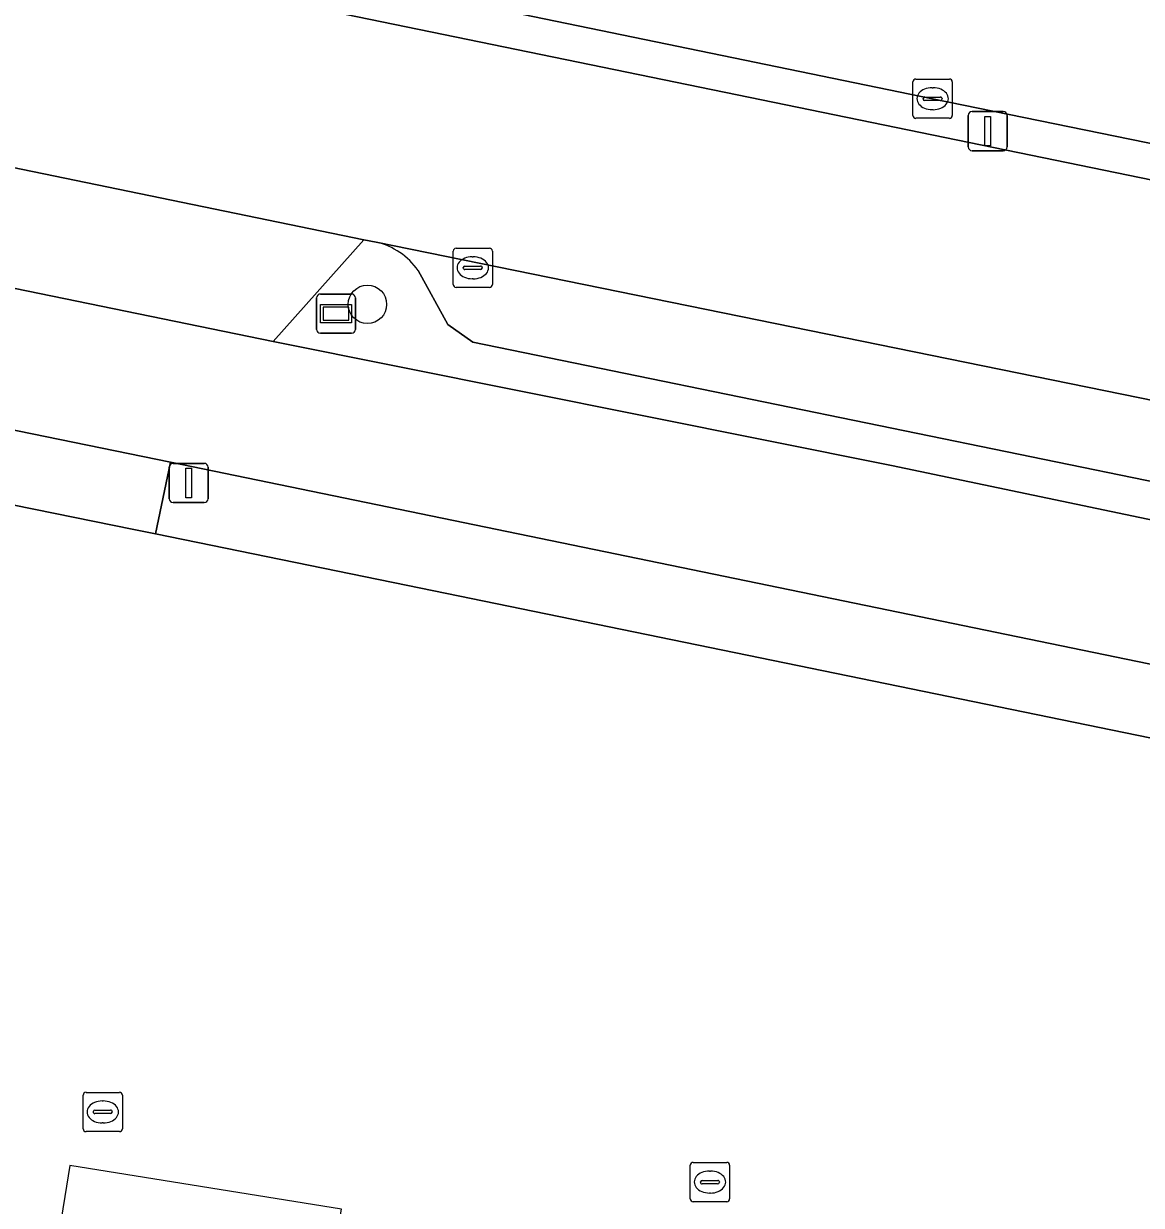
# Model space of a CAD drawing. Extents: x 157692 to 159674, y 381452 to 383291.
# Drawn here: x 158688.61 to 158717.08, y 382041.83 to 382071.93 of the extents above; entities that cross this region are included whole.
import ezdxf

# ---------------------------------------------------------------- set-up
doc = ezdxf.new("R2010")
doc.units = 0
for name, color, linetype in [('IMGEO_Berm_groen', 7, 'Continuous'), ('IMGEO_Boom', 7, 'Continuous'), ('IMGEO_Brandkraan', 7, 'Continuous'), ('IMGEO_Erf', 7, 'Continuous'), ('IMGEO_Fietspad_gesloten', 7, 'Continuous'), ('IMGEO_Kolk', 7, 'Continuous'), ('IMGEO_Lichtmast', 7, 'Continuous'), ('IMGEO_Pand_overbouw', 7, 'Continuous'), ('IMGEO_Parkeervlak_open', 7, 'Continuous'), ('IMGEO_Rijbaan_lokaal_open', 7, 'Continuous'), ('IMGEO_Rijbaan_regionaal_gesloten', 7, 'Continuous'), ('IMGEO_Voetpad_open', 7, 'Continuous'), ('IMGEO_Wegwijzer', 7, 'Continuous')]:
    doc.layers.add(name, color=color, linetype=linetype)

msp = doc.modelspace()

# ---------------------------------------------------------------- linework, layer by layer
at = {"layer": 'IMGEO_Berm_groen'}
for points in [[(158778.07, 382056.314), (158773.956, 382057.298), (158711.762, 382070.015), (158600.841, 382092.865), (158585.035, 382095.717)], [(158599.236, 382092.209), (158771.914, 382056.729), (158774.468, 382056.03)], [(158697.585, 382066.362), (158697.271, 382066.421), (158694.964, 382063.831), (158710.713, 382060.669), (158732.567, 382056.096)], [(158728.513, 382057.971), (158700.047, 382063.811), (158699.412, 382064.261), (158698.655, 382065.637)]]:
    msp.add_lwpolyline(points, dxfattribs=at)
msp.add_arc((158697.182, 382064.615), 1.793, 34.7525, 77.0067, dxfattribs=at)
at = {"layer": 'IMGEO_Boom'}
msp.add_circle((158697.365, 382064.777), 0.489, dxfattribs=at)
at = {"layer": 'IMGEO_Brandkraan'}
for p, q in [((158690.196, 382044.707), (158691.048, 382044.707)), ((158690.121, 382043.781), (158690.121, 382044.633)), ((158690.609, 382044.487), (158690.634, 382044.487)), ((158691.122, 382044.633), (158691.122, 382043.781)), ((158690.38, 382044.201), (158690.38, 382044.213)), ((158690.818, 382044.164), (158690.42, 382044.164)), ((158690.423, 382044.25), (158690.821, 382044.25)), ((158690.864, 382044.213), (158690.864, 382044.201)), ((158690.632, 382043.927), (158690.607, 382043.927)), ((158691.048, 382043.707), (158690.196, 382043.707))]:
    msp.add_line(p, q, dxfattribs=at)
for points in [[(158690.196, 382044.707), (158691.048, 382044.707)], [(158690.121, 382043.781), (158690.121, 382044.633)], [(158691.122, 382044.633), (158691.122, 382043.781)], [(158691.048, 382043.707), (158690.196, 382043.707)]]:
    msp.add_lwpolyline(points, dxfattribs=at)
for centre, radius, start, end in [((158690.198, 382044.631), 0.0765, 91.552, 178.448), ((158690.198, 382044.631), 0.0765, 91.552, 178.448), ((158691.046, 382044.631), 0.0765, 1.552, 88.448), ((158691.046, 382044.631), 0.0765, 1.552, 88.448), ((158690.42, 382044.21), 0.0403, 85.8775, 175.7526), ((158690.417, 382044.2), 0.0366, 178.938, 274.7102), ((158690.821, 382044.207), 0.043, 264.8664, 352.4533), ((158690.825, 382044.212), 0.0386, 1.7309, 96.639), ((158690.198, 382043.783), 0.0765, 181.552, 268.448), ((158690.198, 382043.783), 0.0765, 181.552, 268.448), ((158691.046, 382043.783), 0.0765, 271.552, 358.448), ((158691.046, 382043.783), 0.0765, 271.552, 358.448)]:
    msp.add_arc(centre, radius, start, end, dxfattribs=at)
for centre, major_axis, ratio, start_param, end_param in [((158690.608, 382044.207), (-0.387, 0.002), 0.722429, 4.712389, 7.853982), ((158690.633, 382044.207), (-0.39, 0.002), 0.717154, 1.570796, 4.712389)]:
    msp.add_ellipse(centre, major_axis=major_axis, ratio=ratio, start_param=start_param, end_param=end_param, dxfattribs=at)
at = {"layer": 'IMGEO_Erf'}
msp.add_lwpolyline([(158745.995, 382047.802), (158735.171, 382050.057), (158733.296, 382050.448), (158698.724, 382057.545), (158691.965, 382058.933), (158691.415, 382059.045), (158669.48, 382063.498), (158668.777, 382063.64), (158666.554, 382064.092), (158662.116, 382064.993), (158661.54, 382062.724)], dxfattribs=at)
at = {"layer": 'IMGEO_Fietspad_gesloten'}
for points in [[(158776.64, 382046.995), (158774.025, 382047.607), (158748.896, 382052.715), (158732.567, 382056.096), (158710.713, 382060.669), (158694.964, 382063.831), (158656.145, 382071.8), (158599.36, 382083.49), (158578.485, 382087.788), (158553.523, 382092.644), (158551.737, 382093.049), (158548.395, 382093.597), (158547.676, 382093.718)], [(158533.524, 382092.807), (158567.173, 382086.396), (158657.056, 382067.984), (158692.348, 382060.756), (158733.578, 382052.258), (158746.373, 382049.67), (158773.852, 382044.005)]]:
    msp.add_lwpolyline(points, dxfattribs=at)
at = {"layer": 'IMGEO_Kolk'}
for p, q in [((158711.261, 382069.589), (158711.261, 382070.441)), ((158711.336, 382070.515), (158712.188, 382070.515)), ((158711.749, 382070.295), (158711.774, 382070.295)), ((158712.262, 382070.441), (158712.262, 382069.589)), ((158711.52, 382070.009), (158711.52, 382070.021)), ((158711.958, 382069.972), (158711.56, 382069.972)), ((158711.563, 382070.058), (158711.961, 382070.058)), ((158712.004, 382070.021), (158712.004, 382070.009)), ((158711.772, 382069.735), (158711.747, 382069.735)), ((158712.188, 382069.515), (158711.336, 382069.515)), ((158699.547, 382065.282), (158699.547, 382066.134)), ((158699.622, 382066.208), (158700.474, 382066.208)), ((158700.548, 382066.134), (158700.548, 382065.282)), ((158699.849, 382065.751), (158700.247, 382065.751)), ((158700.035, 382065.988), (158700.06, 382065.988)), ((158699.806, 382065.702), (158699.806, 382065.714)), ((158700.244, 382065.665), (158699.846, 382065.665)), ((158700.29, 382065.714), (158700.29, 382065.702)), ((158700.474, 382065.208), (158699.622, 382065.208)), ((158700.058, 382065.428), (158700.033, 382065.428)), ((158705.664, 382042.922), (158706.516, 382042.922)), ((158705.589, 382041.996), (158705.589, 382042.848)), ((158706.077, 382042.702), (158706.102, 382042.702)), ((158706.59, 382042.848), (158706.59, 382041.996)), ((158705.848, 382042.416), (158705.848, 382042.428)), ((158706.286, 382042.379), (158705.888, 382042.379)), ((158705.891, 382042.465), (158706.289, 382042.465)), ((158706.332, 382042.428), (158706.332, 382042.416)), ((158706.1, 382042.142), (158706.075, 382042.142)), ((158706.516, 382041.922), (158705.664, 382041.922))]:
    msp.add_line(p, q, dxfattribs=at)
for points in [[(158711.261, 382069.589), (158711.261, 382070.441)], [(158711.336, 382070.515), (158712.188, 382070.515)], [(158712.262, 382070.441), (158712.262, 382069.589)], [(158712.188, 382069.515), (158711.336, 382069.515)], [(158699.547, 382065.282), (158699.547, 382066.134)], [(158699.622, 382066.208), (158700.474, 382066.208)], [(158700.548, 382066.134), (158700.548, 382065.282)], [(158700.474, 382065.208), (158699.622, 382065.208)], [(158705.664, 382042.922), (158706.516, 382042.922)], [(158705.589, 382041.996), (158705.589, 382042.848)], [(158706.59, 382042.848), (158706.59, 382041.996)], [(158706.516, 382041.922), (158705.664, 382041.922)]]:
    msp.add_lwpolyline(points, dxfattribs=at)
for centre, radius, start, end in [((158711.338, 382070.439), 0.0765, 91.552, 178.448), ((158711.338, 382070.439), 0.0765, 91.552, 178.448), ((158712.186, 382070.439), 0.0765, 1.552, 88.448), ((158712.186, 382070.439), 0.0765, 1.552, 88.448), ((158711.56, 382070.018), 0.0403, 85.8775, 175.7526), ((158711.557, 382070.008), 0.0366, 178.938, 274.7102), ((158711.961, 382070.015), 0.043, 264.8664, 352.4533), ((158711.965, 382070.02), 0.0386, 1.7309, 96.639), ((158711.338, 382069.591), 0.0765, 181.552, 268.448), ((158711.338, 382069.591), 0.0765, 181.552, 268.448), ((158712.186, 382069.591), 0.0765, 271.552, 358.448), ((158712.186, 382069.591), 0.0765, 271.552, 358.448), ((158699.624, 382066.132), 0.0765, 91.552, 178.448), ((158699.624, 382066.132), 0.0765, 91.552, 178.448), ((158700.472, 382066.132), 0.0765, 1.552, 88.448), ((158700.472, 382066.132), 0.0765, 1.552, 88.448), ((158699.846, 382065.711), 0.0403, 85.8775, 175.7526), ((158700.251, 382065.713), 0.0386, 1.7309, 96.639), ((158699.843, 382065.701), 0.0366, 178.938, 274.7102), ((158700.247, 382065.708), 0.043, 264.8664, 352.4533), ((158699.624, 382065.284), 0.0765, 181.552, 268.448), ((158699.624, 382065.284), 0.0765, 181.552, 268.448), ((158700.472, 382065.284), 0.0765, 271.552, 358.448), ((158700.472, 382065.284), 0.0765, 271.552, 358.448), ((158705.666, 382042.846), 0.0765, 91.552, 178.448), ((158705.666, 382042.846), 0.0765, 91.552, 178.448), ((158706.514, 382042.846), 0.0765, 1.552, 88.448), ((158706.514, 382042.846), 0.0765, 1.552, 88.448), ((158705.888, 382042.425), 0.0403, 85.8775, 175.7526), ((158705.885, 382042.415), 0.0366, 178.938, 274.7102), ((158706.289, 382042.422), 0.043, 264.8664, 352.4533), ((158706.293, 382042.427), 0.0386, 1.7309, 96.639), ((158705.666, 382041.998), 0.0765, 181.552, 268.448), ((158705.666, 382041.998), 0.0765, 181.552, 268.448), ((158706.514, 382041.998), 0.0765, 271.552, 358.448), ((158706.514, 382041.998), 0.0765, 271.552, 358.448)]:
    msp.add_arc(centre, radius, start, end, dxfattribs=at)
for centre, major_axis, ratio, start_param, end_param in [((158711.748, 382070.015), (-0.387, 0.002), 0.722429, 4.712389, 7.853982), ((158711.773, 382070.015), (-0.39, 0.002), 0.717154, 1.570796, 4.712389), ((158700.034, 382065.708), (-0.387, 0.002), 0.722429, 4.712389, 7.853982), ((158700.059, 382065.708), (-0.39, 0.002), 0.717154, 1.570796, 4.712389), ((158706.076, 382042.422), (-0.387, 0.002), 0.722429, 4.712389, 7.853982), ((158706.101, 382042.422), (-0.39, 0.002), 0.717154, 1.570796, 4.712389)]:
    msp.add_ellipse(centre, major_axis=major_axis, ratio=ratio, start_param=start_param, end_param=end_param, dxfattribs=at)
at = {"layer": 'IMGEO_Lichtmast'}
for p, q in [((158712.769, 382069.689), (158713.559, 382069.689)), ((158713.559, 382069.689), (158712.769, 382069.689)), ((158712.669, 382068.789), (158712.669, 382069.589)), ((158712.669, 382069.589), (158712.669, 382068.789)), ((158713.659, 382069.589), (158713.659, 382068.789)), ((158713.659, 382068.789), (158713.659, 382069.589)), ((158713.559, 382068.689), (158712.769, 382068.689)), ((158712.769, 382068.689), (158713.559, 382068.689)), ((158692.316, 382059.827), (158692.316, 382060.627)), ((158692.316, 382060.627), (158692.316, 382059.827)), ((158692.416, 382060.727), (158693.206, 382060.727)), ((158693.206, 382060.727), (158692.416, 382060.727)), ((158693.306, 382060.627), (158693.306, 382059.827)), ((158693.306, 382059.827), (158693.306, 382060.627)), ((158693.206, 382059.727), (158692.416, 382059.727)), ((158692.416, 382059.727), (158693.206, 382059.727))]:
    msp.add_line(p, q, dxfattribs=at)
for points in [[(158713.089, 382069.564), (158713.239, 382069.564), (158713.239, 382068.814), (158713.089, 382068.814), (158713.089, 382069.564)], [(158692.736, 382060.602), (158692.886, 382060.602), (158692.886, 382059.852), (158692.736, 382059.852), (158692.736, 382060.602)]]:
    msp.add_lwpolyline(points, dxfattribs=at)
for centre, start, end in [((158712.769, 382069.589), 90, 180), ((158712.769, 382069.589), 90, 180), ((158713.559, 382069.589), 0, 90), ((158713.559, 382069.589), 360, 90), ((158712.769, 382068.789), 180, 270), ((158712.769, 382068.789), 180, 270), ((158713.559, 382068.789), 270, 0), ((158713.559, 382068.789), 270, 0), ((158692.416, 382060.627), 90, 180), ((158692.416, 382060.627), 90, 180), ((158693.206, 382060.627), 0, 90), ((158693.206, 382060.627), 360, 90), ((158692.416, 382059.827), 180, 270), ((158692.416, 382059.827), 180, 270), ((158693.206, 382059.827), 270, 0), ((158693.206, 382059.827), 270, 0)]:
    msp.add_arc(centre, 0.1, start, end, dxfattribs=at)
at = {"layer": 'IMGEO_Pand_overbouw'}
msp.add_lwpolyline([(158689.474, 382040.95), (158696.385, 382039.855), (158696.702, 382041.735), (158689.781, 382042.845)], close=True, dxfattribs=at)
at = {"layer": 'IMGEO_Parkeervlak_open'}
for points in [[(158731.159, 382059.515), (158697.585, 382066.362)], [(158698.655, 382065.637), (158699.412, 382064.261), (158700.047, 382063.811), (158728.513, 382057.971)]]:
    msp.add_lwpolyline(points, dxfattribs=at)
msp.add_arc((158697.182, 382064.615), 1.793, 34.7525, 77.0067, dxfattribs=at)
at = {"layer": 'IMGEO_Rijbaan_lokaal_open'}
for points in [[(158774.468, 382056.03), (158771.914, 382056.729), (158599.236, 382092.209)], [(158592.313, 382088.012), (158597.523, 382086.973), (158654.912, 382075.163), (158655.104, 382075.124), (158697.271, 382066.421), (158697.585, 382066.362), (158731.159, 382059.515), (158751.861, 382055.219), (158752.461, 382055.052), (158771.129, 382051.26)]]:
    msp.add_lwpolyline(points, dxfattribs=at)
msp.add_lwpolyline([(158655.104, 382075.124), (158656.145, 382071.8), (158694.964, 382063.831), (158697.271, 382066.421)], close=True, dxfattribs=at)
at = {"layer": 'IMGEO_Rijbaan_regionaal_gesloten'}
msp.add_lwpolyline([(158589.111, 382098.117), (158587.099, 382098.457), (158583.058, 382099.038), (158554.031, 382102.561), (158552.923, 382102.699), (158549.755, 382103.091), (158542.731, 382103.96), (158542.34, 382100.899), (158546.212, 382100.441), (158549.3, 382100.078), (158555.508, 382099.332), (158576.858, 382096.793), (158585.035, 382095.717), (158600.841, 382092.865), (158711.762, 382070.015), (158773.956, 382057.298), (158778.07, 382056.314)], dxfattribs=at)
at = {"layer": 'IMGEO_Voetpad_open'}
for points in [[(158662.116, 382064.993), (158666.554, 382064.092), (158668.777, 382063.64), (158669.48, 382063.498), (158691.415, 382059.045), (158691.965, 382058.933), (158692.348, 382060.756), (158657.056, 382067.984), (158656.651, 382066.102), (158658.369, 382065.753)], [(158698.724, 382057.545), (158733.296, 382050.448), (158733.578, 382052.258), (158692.348, 382060.756), (158691.965, 382058.933)]]:
    msp.add_lwpolyline(points, close=True, dxfattribs=at)
at = {"layer": 'IMGEO_Wegwijzer'}
for p, q in [((158696.069, 382064.14), (158696.069, 382064.94)), ((158696.069, 382064.94), (158696.069, 382064.14)), ((158696.169, 382065.04), (158696.959, 382065.04)), ((158696.959, 382065.04), (158696.169, 382065.04)), ((158697.059, 382064.94), (158697.059, 382064.14)), ((158697.059, 382064.14), (158697.059, 382064.94)), ((158696.959, 382064.04), (158696.169, 382064.04)), ((158696.169, 382064.04), (158696.959, 382064.04))]:
    msp.add_line(p, q, dxfattribs=at)
for points in [[(158696.17, 382064.772), (158696.958, 382064.772), (158696.958, 382064.308), (158696.17, 382064.308), (158696.17, 382064.772)], [(158696.235, 382064.707), (158696.235, 382064.373), (158696.893, 382064.373), (158696.893, 382064.707), (158696.235, 382064.707)]]:
    msp.add_lwpolyline(points, dxfattribs=at)
for centre, start, end in [((158696.169, 382064.94), 90, 180), ((158696.169, 382064.94), 90, 180), ((158696.959, 382064.94), 0, 90), ((158696.959, 382064.94), 360, 90), ((158696.169, 382064.14), 180, 270), ((158696.169, 382064.14), 180, 270), ((158696.959, 382064.14), 270, 0), ((158696.959, 382064.14), 270, 0)]:
    msp.add_arc(centre, 0.1, start, end, dxfattribs=at)

doc.saveas('drawing.dxf')
